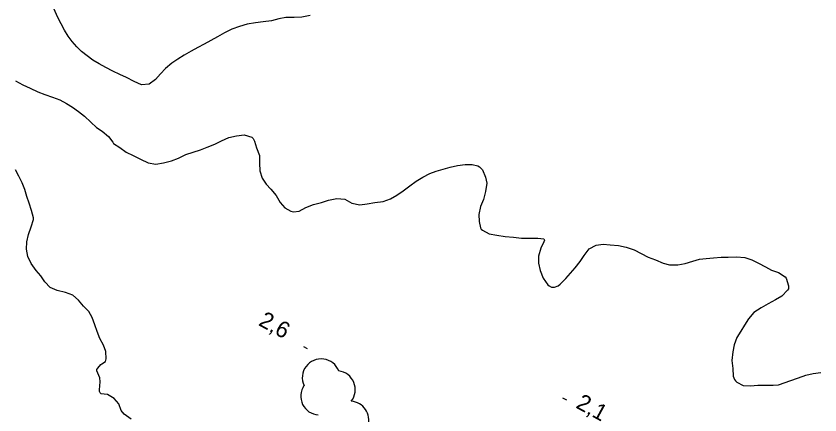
# Model space of a CAD drawing. Extents: x 219136 to 222520, y 5421589 to 5424530.
# Drawn here: x 220922.3 to 221070, y 5422484.5 to 5422557.9 of the extents above; entities that cross this region are included whole.
import ezdxf

# ---------------------------------------------------------------- set-up
doc = ezdxf.new("R2010")
doc.units = 0
for name, color, linetype in [('Level 3', 7, 'Continuous'), ('Level 4', 7, 'Continuous'), ('Level 44', 7, 'Continuous')]:
    doc.layers.add(name, color=color, linetype=linetype)

msp = doc.modelspace()

# ---------------------------------------------------------------- linework, layer by layer
at = {"layer": 'Level 3'}
for p, q in [((220975.08, 5422497.15), (220975.79, 5422496.77)), ((221022.72, 5422487.69), (221023.43, 5422487.31))]:
    msp.add_line(p, q, dxfattribs=at)
at = {"layer": 'Level 4'}
for points in [[(220976.3, 5422557.96), (220974.82, 5422557.64), (220973.36, 5422557.58), (220971.84, 5422557.59), (220970.59, 5422557.34), (220969.23, 5422557), (220967.66, 5422556.77), (220966.28, 5422556.6), (220964.76, 5422556.34), (220963.35, 5422555.92), (220961.93, 5422555.42), (220960.57, 5422554.76), (220959.28, 5422554.05), (220958.04, 5422553.36), (220956.87, 5422552.72), (220955.71, 5422552.09), (220954.45, 5422551.4), (220953.17, 5422550.67), (220952, 5422549.92), (220950.91, 5422549.17), (220949.75, 5422548.21), (220948.8, 5422547.22), (220947.87, 5422546.19), (220946.73, 5422545.37), (220945.35, 5422545.2), (220943.98, 5422545.8), (220942.6, 5422546.56), (220941.35, 5422547.12), (220940.05, 5422547.73), (220938.76, 5422548.39), (220937.55, 5422549.05), (220936.41, 5422549.76), (220935.32, 5422550.53), (220934.33, 5422551.32), (220933.44, 5422552.2), (220932.61, 5422553.16), (220931.84, 5422554.19), (220931.2, 5422555.28), (220930.57, 5422556.43), (220929.88, 5422557.7), (220929.3, 5422559.11)], [(220922.18, 5422545.98), (220923.51, 5422545.22), (220924.84, 5422544.6), (220926.28, 5422543.95), (220927.58, 5422543.41), (220928.99, 5422542.93), (220930.3, 5422542.44), (220931.55, 5422541.78), (220932.62, 5422541.09), (220933.73, 5422540.31), (220934.87, 5422539.46), (220936.01, 5422538.38), (220937.04, 5422537.39), (220938.13, 5422536.71), (220939.27, 5422535.73), (220940.07, 5422534.67), (220940.21, 5422534.41)], [(220940.21, 5422534.41), (220941.36, 5422533.68), (220942.53, 5422532.86), (220943.82, 5422532.24), (220945.15, 5422531.58), (220946.54, 5422530.89), (220947.98, 5422530.64), (220949.35, 5422530.86), (220950.85, 5422531.26), (220952.12, 5422531.75), (220953.49, 5422532.4), (220954.83, 5422532.82), (220956.16, 5422533.25), (220957.4, 5422533.77), (220958.8, 5422534.34), (220960.05, 5422534.92), (220961.4, 5422535.51), (220962.79, 5422535.86), (220964.19, 5422536.03), (220965.61, 5422535.59), (220965.82, 5422535.38), (220966, 5422535.13), (220966.12, 5422534.84), (220966.46, 5422533.61), (220966.99, 5422532.2), (220967, 5422530.79), (220967.06, 5422529.41), (220967.51, 5422528.06), (220968.23, 5422526.98), (220969.11, 5422526.06), (220970.09, 5422524.87), (220970.79, 5422523.62), (220971.65, 5422522.61), (220972.76, 5422522.01), (220973.28, 5422521.89), (220974.31, 5422521.99), (220975.53, 5422522.66), (220976.93, 5422523.21), (220978.38, 5422523.6), (220979.7, 5422524.01), (220981.2, 5422524.3), (220982.67, 5422524.18), (220983.99, 5422523.49), (220985.43, 5422523.14), (220986.78, 5422523.33), (220988.21, 5422523.58), (220989.74, 5422523.75), (220991.09, 5422524.25), (220992.24, 5422524.91), (220993.4, 5422525.73), (220994.65, 5422526.67), (220995.82, 5422527.49), (220997.01, 5422528.24), (220998.3, 5422528.95), (220999.49, 5422529.35), (221000.79, 5422529.72), (221002.04, 5422530.06), (221003.42, 5422530.37), (221004.82, 5422530.55), (221006.1, 5422530.55), (221007.16, 5422530.34), (221007.43, 5422530.15), (221007.97, 5422529.58), (221008.53, 5422528.24), (221008.79, 5422527.14)], [(220931.36, 5422507.07), (220929.85, 5422507.39), (220928.52, 5422507.95), (220927.58, 5422508.98), (220926.83, 5422510.09), (220925.96, 5422511.12), (220925.05, 5422512.36), (220924.43, 5422513.67), (220924.22, 5422515.03), (220924.24, 5422516.38), (220924.57, 5422517.69), (220925.03, 5422519.1), (220925.51, 5422520.49), (220925.46, 5422520.75), (220925.09, 5422522.11), (220924.67, 5422523.48), (220924.27, 5422524.7), (220923.87, 5422526), (220923.42, 5422527.19), (220922.78, 5422528.46), (220922.16, 5422529.61)], [(221008.79, 5422527.14), (221008.53, 5422525.6), (221008.17, 5422524.16), (221007.64, 5422522.83), (221007.31, 5422521.37), (221007.39, 5422520.12), (221007.62, 5422518.92), (221007.77, 5422518.7), (221008, 5422518.5), (221009.21, 5422517.86), (221010.65, 5422517.57), (221012.18, 5422517.37), (221013.7, 5422517.21), (221015.18, 5422517.02), (221016.63, 5422517.02), (221018.13, 5422517.05), (221019.27, 5422516.89), (221019.38, 5422516.65), (221019.29, 5422516.35), (221018.72, 5422515.2), (221018.31, 5422513.75), (221018.26, 5422512.45), (221018.58, 5422511.08), (221019.13, 5422509.71), (221019.98, 5422508.47), (221020.22, 5422508.27), (221020.68, 5422508.05), (221020.94, 5422508.02), (221021.22, 5422508.05), (221021.9, 5422508.29), (221022.27, 5422508.55), (221023.32, 5422509.61), (221024.18, 5422510.61), (221025.02, 5422511.6), (221025.93, 5422512.77), (221026.66, 5422513.86), (221027.59, 5422515.08), (221028.86, 5422515.74), (221030.17, 5422515.94), (221031.45, 5422515.84), (221032.97, 5422515.71), (221034.41, 5422515.37), (221035.85, 5422514.87), (221037.15, 5422514.19), (221038.45, 5422513.54), (221039.75, 5422513.06), (221041.18, 5422512.47), (221042.38, 5422512.12), (221043.89, 5422512.13), (221045.24, 5422512.38), (221046.66, 5422512.78), (221047.88, 5422513.15), (221049.12, 5422513.32), (221050.44, 5422513.4), (221051.86, 5422513.52), (221053.14, 5422513.56), (221054.68, 5422513.58), (221056.19, 5422513.47), (221057.51, 5422513.03), (221058.71, 5422512.43), (221059.97, 5422511.75), (221061.11, 5422511.18), (221062.36, 5422510.71), (221063.61, 5422509.91), (221063.77, 5422509.7)], [(221063.77, 5422509.7), (221064.22, 5422508.29), (221064.22, 5422507.75), (221064.05, 5422507.5), (221063.02, 5422506.4), (221061.81, 5422505.69), (221060.47, 5422504.98), (221059.17, 5422504.21), (221057.86, 5422503.4), (221056.88, 5422502.19), (221056.15, 5422501.03), (221055.48, 5422499.96), (221054.75, 5422498.75), (221054.22, 5422497.42), (221053.97, 5422496.12), (221053.83, 5422494.54), (221053.98, 5422493.11), (221054.07, 5422491.69), (221054.28, 5422491.08), (221054.47, 5422490.81), (221054.7, 5422490.59), (221055.92, 5422489.94), (221057.26, 5422489.92), (221058.58, 5422489.99), (221060.06, 5422489.99), (221061.43, 5422490.02), (221062.39, 5422490.09)], [(220943.41, 5422483.79), (220942.16, 5422484.69), (220941.61, 5422485.38), (220941.14, 5422486.57), (220940.3, 5422487.59), (220939.05, 5422488.3), (220938.46, 5422488.36), (220937.91, 5422488.42), (220937.72, 5422488.59), (220937.63, 5422488.87), (220937.62, 5422489.15), (220937.74, 5422490.61), (220937.7, 5422491.39), (220937.14, 5422492.64), (220937.14, 5422492.9), (220937.29, 5422493.14), (220937.83, 5422493.83), (220938.06, 5422493.94), (220938.69, 5422494.39), (220938.78, 5422494.62), (220938.84, 5422494.88), (220938.75, 5422496.2), (220938.32, 5422497.38), (220937.68, 5422498.6), (220937.18, 5422499.87), (220936.78, 5422501.09), (220936.27, 5422502.45), (220935.65, 5422503.54), (220934.68, 5422504.56), (220933.76, 5422505.63), (220932.72, 5422506.53), (220931.36, 5422507.07)], [(221062.39, 5422490.09), (221066.89, 5422491.7), (221067.38, 5422491.88), (221068.74, 5422492.14), (221070.14, 5422492.36)]]:
    msp.add_lwpolyline(points, dxfattribs=at)
at = {"layer": 'Level 44'}
for centre, start, end in [((220978.34, 5422491.39), 21.0341, 204.6699), ((220981.15, 5422489.2), 322.0447, 83.0416), ((220978.05, 5422488), 145.8079, 265.8079), ((220983.63, 5422483.61), 342.6756, 85.8017)]:
    msp.add_arc(centre, 3.46, start, end, dxfattribs=at)

# ---------------------------------------------------------------- texts
at = {"layer": 'Level 3'}
for s, p in [('2,6', (220966.66, 5422501.11)), ('2,1', (221024.97, 5422485.95))]:
    msp.add_text(s, height=3, rotation=331.383, dxfattribs=at).set_placement(p)

doc.saveas('drawing.dxf')
